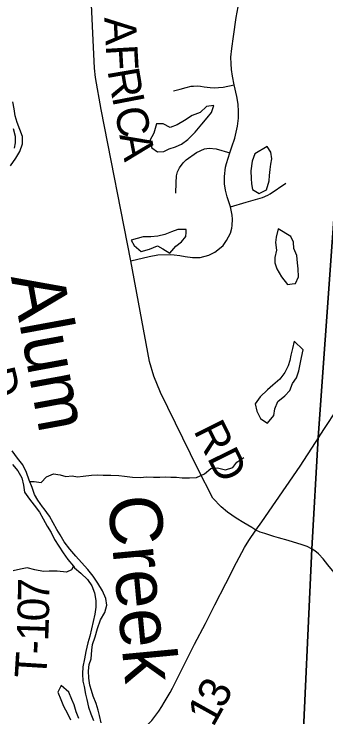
# Model space of a CAD drawing. Extents: x 114604 to 551442, y 316898 to 567001.
# Drawn here: x 218259 to 221220, y 455918 to 462592 of the extents above; entities that cross this region are included whole.
import ezdxf

# ---------------------------------------------------------------- set-up
doc = ezdxf.new("R2010")
doc.units = 0
for name, color, linetype in [('DV_X_County_Line', 7, 'Continuous'), ('GE_P_Alignment_1000_Cardinal_Points', 7, 'Continuous'), ('GE_P_Alignment_500_Bearings', 7, 'Continuous'), ('GE_P_Alignment_500_Distances', 7, 'Continuous'), ('MT_X_Edge_Line', 7, 'Continuous'), ('PM_P_Cells', 7, 'Continuous'), ('PM_P_CL_Double_Solid', 7, 'Continuous'), ('PM_P_Crosswalk', 7, 'Continuous'), ('PM_P_Stop_Line', 7, 'Continuous')]:
    doc.layers.add(name, color=color, linetype=linetype)

msp = doc.modelspace()

# ---------------------------------------------------------------- linework, layer by layer
at = {"layer": 'DV_X_County_Line'}
for points in [[(218225, 461150.2), (218276.8, 461222.3), (218314.7, 461286.5), (218338.6, 461358.6), (218338.5, 461428.6), (218314.5, 461494.7), (218288.4, 461562.7), (218270.4, 461626.7), (218260.3, 461690.7), (218248.3, 461758.8)], [(218250.6, 461506.6), (218268.6, 461432.5), (218270.7, 461370.5), (218258.8, 461318.4)], [(218528.3, 457913.6), (218484.3, 457977.6), (218454.2, 458029.6), (218432.2, 458095.6), (218404.2, 458167.6), (218378.1, 458239.7), (218344.1, 458311.7), (218292, 458375.7), (218242, 458445.6)], [(218244.2, 458315.5), (218294.2, 458255.5), (218332.2, 458187.5), (218350.3, 458119.5), (218358.3, 458053.5), (218404.4, 457985.5), (218450.4, 457929.5), (218500.4, 457861.5), (218536.4, 457797.5), (218574.4, 457729.5), (218610.5, 457669.5), (218644.5, 457603.5), (218684.5, 457539.5), (218726.5, 457477.5), (218768.6, 457411.5), (218822.6, 457349.6)], [(219086, 455860.6), (219071.9, 455930.6), (219057.8, 455982.6), (219037.8, 456046.7), (219011.8, 456114.7), (218993.7, 456168.7), (218979.7, 456218.7), (218969.6, 456284.8), (218967.5, 456354.9), (218971.5, 456416.9), (218992.2, 456468.6), (218996.4, 456552), (219005.5, 456604.4), (219028.8, 456678.4), (219052, 456757.2), (219080.8, 456839.5), (219120.7, 456909.7), (219138.6, 456977.8), (219130.6, 457043.8), (219098.5, 457115.8), (219054.5, 457187.8), (219010.5, 457255.8), (218958.5, 457317.8), (218900.4, 457383.8), (218844.4, 457445.7), (218788.4, 457509.7), (218736.4, 457581.7), (218698.4, 457647.7), (218666.4, 457697.6), (218630.3, 457761.6), (218594.3, 457823.6), (218546.3, 457893.6), (218528.3, 457913.6)], [(218822.6, 457349.6), (218834.6, 457333.6), (218892.6, 457283.6), (218956.6, 457223.7), (218998.6, 457161.7), (219022.6, 457095.7), (219036.7, 457023.6), (219036.8, 456961.6), (219024.9, 456893.5), (219009, 456823.4), (218995, 456755.3), (218977.1, 456685.2), (218961.2, 456621.1), (218939.4, 456539), (218927.4, 456470.9), (218913.5, 456394.8), (218909.6, 456326.7), (218913.7, 456256.7), (218923.8, 456206.6), (218937.8, 456134.6), (218949.9, 456084.6), (218965.9, 456010.5), (218988, 455948.5), (219012, 455884.5)], [(218874.2, 455902.2), (218850.1, 455966.3), (218830.1, 456034.3), (218808, 456084.3), (218778, 456154.3), (218706, 456216.3), (218674.1, 456152.1), (218704.1, 456084.1), (218730.2, 456020.1), (218766.2, 455952.1), (218794.3, 455890.1)]]:
    msp.add_lwpolyline(points, dxfattribs=at)
at = {"layer": 'GE_P_Alignment_1000_Cardinal_Points'}
for points in [[(219779.3, 460304.6), (219832, 460300.2), (219884.4, 460289.2), (219952.3, 460280), (220001.8, 460279), (220027, 460281.6), (220108.1, 460301.1), (220165, 460329.7), (220210.4, 460364.8), (220243.7, 460394.9), (220277.3, 460441.1), (220312.7, 460511), (220326.5, 460558.5), (220330.8, 460584.3), (220332.3, 460644.5), (220328.9, 460683.7), (220314, 460762.3), (220282.6, 460855.2), (220272.8, 460892.9), (220266.5, 460919.7), (220258.1, 460980), (220255.9, 461049.9), (220267.6, 461136.5), (220276.4, 461172.9), (220307, 461274.5), (220327.7, 461332.6), (220354.8, 461413.1), (220381.8, 461527.8), (220389, 461603.2), (220389.9, 461666), (220385.8, 461736.1), (220375.5, 461809.5), (220348.9, 461919.4), (220331.9, 462002.2), (220323.3, 462064.2), (220319, 462119.6), (220318.5, 462180.9), (220326.6, 462266.2), (220342.1, 462378.7), (220367.9, 462560.2), (220385.7, 462660.2)], [(219772.9, 461862.6), (219837.4, 461878.8), (219893.8, 461894.4), (219940.3, 461905.9), (219962, 461908.3), (219996, 461909.5), (220030.5, 461906), (220064.8, 461901.8), (220122, 461893.3), (220165.1, 461891.5), (220201.2, 461893), (220244.4, 461896.3), (220348.9, 461919.4)], [(219795.9, 460890.5), (219796.8, 460988.8), (219801.7, 461055.3), (219812.2, 461094.3), (219828.7, 461131.1), (219863.8, 461180.5), (219894.3, 461208.1), (219992.5, 461278.1), (220068.4, 461312.2), (220112.7, 461318.1), (220177.7, 461311.9), (220307, 461274.5)], [(220314, 460762.3), (220463.5, 460805.1), (220619.1, 460851), (220667.9, 460870.8), (220691.5, 460884.8), (220839.3, 460987.1)], [(219369, 460250), (219540.9, 460289.1), (219624.4, 460305.3), (219742.4, 460307.7), (219779.3, 460304.6)]]:
    msp.add_lwpolyline(points, dxfattribs=at)
at = {"layer": 'GE_P_Alignment_500_Bearings'}
for points in [[(220554.8, 457689.8), (220515.4, 457717.2), (220441.1, 457761.1), (220366.6, 457805.7), (220284.2, 457862.9), (220225.7, 457912.2), (220147.4, 457995.7), (220003.2, 458275.2), (219649.9, 458998.1), (219585.5, 459153.8), (219546.5, 459292.8), (219369, 460250), (219087.2, 461684.8), (219033.8, 461989.2), (219024.4, 462077.5), (219009.4, 462344.8), (218952.3, 463556.5)], [(221120, 458524.2), (221148.7, 458568.2), (221200, 458646.5), (221328.4, 458842.3), (221486.8, 459085.6), (221631.9, 459309), (221823.4, 459593), (222181.3, 460129.3), (222416.4, 460484.7), (222614.9, 460785.8), (222688.6, 460900.2), (222825.7, 461112.6), (222990.2, 461361.8), (223450.8, 462049.3), (223611.7, 462289.7), (223838.9, 462631.4)], [(220164.6, 456981.7), (220268.3, 457185.7), (220371.2, 457383), (220446.4, 457526.1), (220487.9, 457592.7), (220554.8, 457689.8), (220610.8, 457769.9), (220974.1, 458299.7), (221120, 458524.2)], [(221152, 457462.3), (221148.2, 457466.3), (221114.7, 457494.9), (221087.9, 457510), (221043.2, 457537), (220994.2, 457552.4), (220862.7, 457591.8), (220771, 457617.2), (220725.6, 457631.4), (220639.8, 457658.9), (220595.4, 457673.8), (220554.8, 457689.8)], [(222784.1, 455315.2), (222694.6, 455433.5), (222503.2, 455685.9), (222352.9, 455887.1), (222261.6, 456013.6), (222159.4, 456138.2), (222015.7, 456325.9), (221876.6, 456506.5), (221695.2, 456761.4), (221510.1, 457011.6), (221361.4, 457213.7), (221238.5, 457361.4), (221193.3, 457418.5), (221152, 457462.3)], [(219763.9, 456191.7), (219879.7, 456425.3), (219972.6, 456608.8), (220075.3, 456806.3), (220164.6, 456981.7)], [(219685.4, 456054), (219742.6, 456148.8), (219763.9, 456191.7)], [(218765.3, 455273.5), (218837.8, 455336.8), (218925.6, 455401), (219081.8, 455509.2), (219299.2, 455654.2), (219363.9, 455700.2), (219468.9, 455785.2), (219565.6, 455885.2), (219632.4, 455972), (219663.6, 456017.9), (219685.4, 456054)]]:
    msp.add_lwpolyline(points, dxfattribs=at)
at = {"layer": 'GE_P_Alignment_500_Distances'}
for points in [[(222239.9, 477193.3), (221917.5, 471978.6), (221828.5, 470424.3), (221766.8, 469353.7), (221761.8, 469184.4), (221696.1, 466931.5), (221678.3, 466636.6), (221672.6, 466439), (221653, 466304.7), (221639, 465931), (221599.5, 465247.4), (221497.9, 463622.5), (221474, 463165.5), (221147.5, 458571), (221086.7, 457512.8), (220986.5, 455386.8), (220960.2, 454973.5), (220889.3, 453866.4), (220716.1, 450708.4)], [(220716.1, 450708.4), (220889.3, 453866.4), (220960.2, 454973.5), (220986.5, 455386.8), (221086.7, 457512.8), (221147.5, 458571), (221474, 463165.5)]]:
    msp.add_lwpolyline(points, dxfattribs=at)
at = {"layer": 'MT_X_Edge_Line'}
for points in [[(219825.5, 461346.1), (219849.7, 461356.4), (219909.3, 461400.9), (219978.6, 461469.6), (220041.9, 461546.2), (220091.4, 461606.7), (220132.9, 461657.1), (220154.4, 461723.3), (220086.5, 461714.7), (220027, 461656.2), (219949.3, 461629.5), (219875.8, 461580.8), (219808.2, 461540.2), (219740.5, 461515.6), (219674.3, 461551), (219612.3, 461550.5)], [(219612.3, 461550.5), (219585.1, 461462.2), (219549.7, 461389.8), (219568.3, 461321.9), (219620.5, 461284.3), (219680.5, 461286.8), (219732.2, 461311.3), (219792, 461331.8), (219825.5, 461346.1)], [(220661.1, 461333.4), (220545.8, 461264.3), (220520.4, 461194), (220507.1, 461103.8), (220509.7, 461029.8), (220514.1, 460979.8), (220522.6, 460925.8), (220586.8, 460888.3), (220631.8, 460910.6)], [(220631.8, 460910.6), (220656.5, 460922.9), (220679.7, 461009.2), (220685.3, 461059.3), (220690.8, 461115.4), (220696.4, 461165.5), (220706, 461217.6), (220697.5, 461281.6), (220661.1, 461333.4)], [(219891.8, 460517.4), (219892.4, 460546), (219814.5, 460545.3), (219754.7, 460524.8), (219689, 460498.2), (219623.2, 460483.6), (219557.3, 460475), (219485.4, 460476.4), (219371.8, 460445.4)], [(219371.8, 460445.4), (219398.2, 460393.6), (219464.6, 460336.1), (219544.3, 460358.8), (219620, 460391.5), (219672.2, 460361.9), (219738.4, 460322.4), (219793.8, 460389), (219847.4, 460427.5), (219890.9, 460479.9), (219891.8, 460517.4)], [(220765.4, 460551.5), (220748.1, 460473.3), (220742.5, 460423.2), (220749.1, 460351.2), (220735.7, 460279), (220734.2, 460229), (220754.6, 460173.1), (220799.2, 460097.4), (220855.7, 460023.8), (220898.3, 460029.8)], [(220898.3, 460029.8), (220931.6, 460034.5), (220959, 460096.8), (220956.4, 460172.8), (220949.9, 460228.8), (220943.4, 460298.8), (220914.8, 460366.6), (220910.4, 460424.7), (220887.9, 460478.5), (220765.4, 460551.5)], [(220918.1, 459485.8), (220902.7, 459415.6), (220887.3, 459353.4), (220875.7, 459303.3), (220862.1, 459253.1), (220830.7, 459186.8), (220781.3, 459126.3), (220715.8, 459067.7), (220664.3, 459023.2), (220594.9, 458958.6), (220549.5, 458890.1), (220564, 458822.2), (220598.6, 458752.4), (220639.7, 458724.2)], [(220639.7, 458724.2), (220664.9, 458706.9), (220726.2, 458781.5), (220735.7, 458843.7), (220763.1, 458912), (220828.5, 458966.6), (220878.1, 459017.1), (220903.5, 459085.3), (220941, 459137.7), (220962.4, 459204), (220975.9, 459266.1), (220989.3, 459332.3), (221004.7, 459402.5), (220918.1, 459485.8)]]:
    msp.add_lwpolyline(points, dxfattribs=at)
at = {"layer": 'PM_P_Cells'}
for points in [[(218409.5, 458153.9), (218451.7, 458153.2), (218515.8, 458143.8), (218567.3, 458198.3), (218633, 458226.9), (218697, 458217.4), (218751.1, 458201.9), (218811, 458206.4), (218863, 458198.8), (218916.9, 458203.3), (218994.7, 458214), (219048.6, 458216.5), (219106.6, 458215), (219178.5, 458213.6), (219254.5, 458210.2), (219308.5, 458204.7), (219382.5, 458193.3), (219456.4, 458190), (219520.3, 458198.5), (219584.2, 458195.1), (219644.2, 458195.6), (219696.1, 458198.1), (219748.1, 458194.5), (219802, 458193), (219854, 458187.4), (219924, 458188), (219991.9, 458190.6), (220067.5, 458227.3), (220127, 458275.9), (220190.9, 458282.4), (220265, 458265), (220334.7, 458285.7), (220374.3, 458336), (220441.8, 458382.7)], [(218822.6, 457349.6), (218804.9, 457314.9), (218756.6, 457291), (218668.6, 457302.3), (218592.7, 457301.6), (218538.8, 457299.1), (218456.7, 457314.4), (218382.6, 457333.8), (218320.8, 457321.3), (218251, 457304.6)]]:
    msp.add_lwpolyline(points, dxfattribs=at)

# ---------------------------------------------------------------- texts
at = {"layer": 'PM_P_CL_Double_Solid'}
for s, height, rotation, p in [('A', 300, 273.06373, (219115.1, 462559.3)), ('F', 300, 273.27288, (219129.3, 462294.5)), ('R', 300, 279.71026, (219145, 462055.9)), ('I', 300, 280.95051, (219187.9, 461806)), ('C', 300, 280.93336, (219211.3, 461685.1)), ('A', 300, 280.93508, (219258, 461443.1)), ('RD', 300.01, 296.54438, (219959.5, 458637.6)), ('3', 300, 63.01001, (220244.7, 455986.2)), ('1', 300, 60.9051, (220149.1, 455814))]:
    msp.add_text(s, height=height, rotation=rotation, dxfattribs=at).set_placement(p)
at = {"layer": 'PM_P_Crosswalk'}
for s, rotation, p in [('D', 283.64202, (217966.2, 459198.7)), ('7', 88.97663, (218593.9, 457009.2)), ('0', 88.76253, (218589.8, 456823.2)), ('1', 88.03154, (218583.4, 456634.3)), ('-', 87.28807, (218577.4, 456507)), ('T', 86.43416, (218563.1, 456278.2))]:
    msp.add_text(s, height=300, rotation=rotation, dxfattribs=at).set_placement(p)
at = {"layer": 'PM_P_Stop_Line'}
for s, rotation, p in [('Alum', 280.41975, (218228.1, 460096.3)), ('Creek', 275.41912, (219147.1, 458001.7))]:
    msp.add_text(s, height=499.95, rotation=rotation, dxfattribs=at).set_placement(p)

doc.saveas('drawing.dxf')
